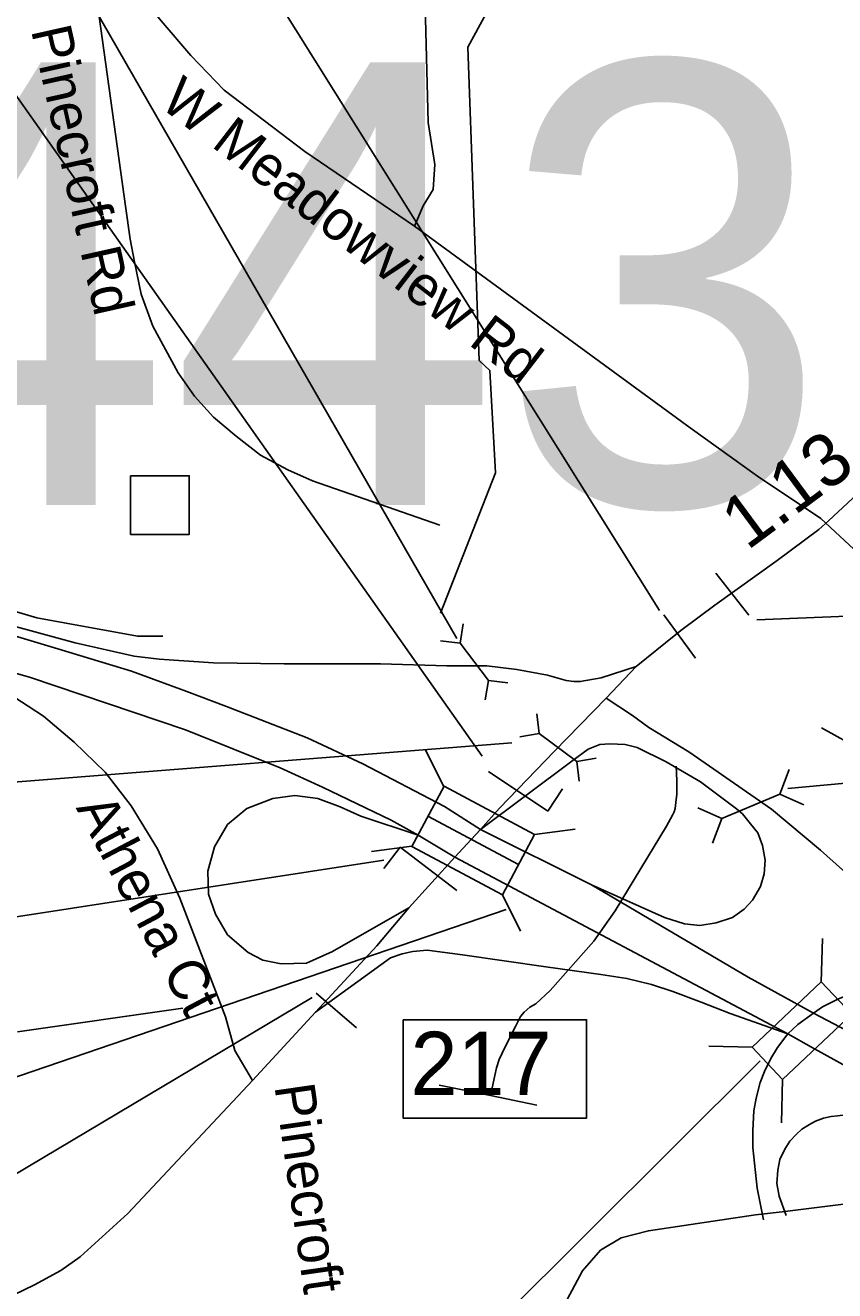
# Model space of a CAD drawing. Extents: x 1662474 to 1856135, y 779280 to 917889.
# Drawn here: x 1750377 to 1752296, y 834982 to 837982 of the extents above; entities that cross this region are included whole.
import ezdxf

# ---------------------------------------------------------------- set-up
doc = ezdxf.new("R2010")
doc.units = 0
for name, color, linetype in [('Exist Hydrographic Misc Water Feature', 7, 'Continuous'), ('Exist Road Non-System Structure Non-Sys Other Attributed CELL', 7, 'Continuous'), ('Exist Road Non-System Structure Non-Sys Other Number Label', 7, 'Continuous'), ('Exist Road Non-System Type 51', 7, 'Continuous'), ('Exist Road Non-System Type 51 Label', 7, 'Continuous'), ('Exist Road Primary Interstate Divided Center Attributed', 7, 'Continuous'), ('Exist Road Primary Interstate Interchange CELL', 7, 'Continuous'), ('Exist Road Primary Interstate Ramp 1 Lane Attributed', 7, 'Continuous'), ('Exist Road Primary Interstate Structure Culvert Number Label', 7, 'Continuous'), ('Exist Road Primary Interstate Structure Standard Bridge CELL', 7, 'Continuous'), ('Exist Road Primary Interstate Structure Standard Bridge Number Label', 7, 'Continuous'), ('Exist Road Secondary Mileage Tenths English Label', 7, 'Continuous'), ('Exist Road Secondary Structure Cantilever Sign CELL', 7, 'Continuous'), ('Exist Road Secondary Structure Culvert CELL', 7, 'Continuous'), ('Exist Road Secondary Structure Culvert Number Label', 7, 'Continuous'), ('Exist Road Secondary Structure Ovrhead Sign CELL', 7, 'Continuous'), ('Exist Road Secondary Structure Ovrhead Sign Number Label', 7, 'Continuous'), ('Exist Road Secondary Type 51 Attributed', 7, 'Continuous'), ('Exist Road Secondary Type 51 Undivided 4 Lane Attributed', 7, 'Continuous')]:
    doc.layers.add(name, color=color, linetype=linetype)

msp = doc.modelspace()

# ---------------------------------------------------------------- linework, layer by layer
at = {"layer": 'Exist Hydrographic Misc Water Feature'}
for p, q in [((1751357.4, 835469.8), (1751479.2, 835444.8)), ((1751479.2, 835444.8), (1751589.1, 835421.9))]:
    msp.add_line(p, q, dxfattribs=at)
for points in [[(1751360.8, 836588.7), (1751491.7, 836920.7), (1751477.8, 837163.9), (1751452.8, 837187.5), (1751425.7, 837929.9), (1751831.7, 838676.5), (1751958.8, 839008.7), (1752079.8, 839508.5), (1752584.9, 840095.5), (1752745.8, 840394.2), (1752812.7, 840471.6), (1752988.8, 840576.4), (1753482.8, 840773.1), (1753765.8, 840780.4), (1753973.7, 840743.3)], [(1751479.2, 835444.8), (1751493.8, 835510.7), (1751499.9, 835530.6), (1751514.1, 835560.5), (1751538.5, 835608.4), (1751546.7, 835624.3), (1751550.8, 835632.2), (1751559, 835642.2), (1751573.1, 835654), (1751587.1, 835661.9), (1751621.3, 835693.7), (1751724.3, 835811), (1751774.9, 835882.5), (1751896.5, 836083.6), (1751910.9, 836109.5), (1751915, 836117.5), (1751917, 836125.3), (1751919.1, 836139.4), (1751921.1, 836159.4), (1751921.5, 836179.4), (1751921.5, 836191.4), (1751919.9, 836225.4)]]:
    msp.add_lwpolyline(points, dxfattribs=at)
at = {"layer": 'Exist Road Non-System Structure Non-Sys Other Attributed CELL'}
msp.add_lwpolyline([(1750626.2, 836914), (1750765.2, 836914), (1750765.2, 836774.9), (1750626.2, 836774.9)], close=True, dxfattribs=at)
at = {"layer": 'Exist Road Non-System Type 51'}
for p, q in [((1752605.2, 836492.9), (1752262.8, 836812.9)), ((1750357.9, 835595.6), (1750750.1, 835651.8)), ((1752171.4, 835169.4), (1752107.6, 835162))]:
    msp.add_line(p, q, dxfattribs=at)
for points in [[(1751601.6, 838345.4), (1751417.6, 838209.2), (1751376.4, 838174), (1751346.5, 838134.1), (1751326.5, 838082.9), (1751325.2, 837997.9), (1751331.5, 837751.8), (1751347.5, 837651.8), (1751343.9, 837592.9), (1751320.2, 837554.1), (1751299.2, 837505.5)], [(1750615.2, 838094.2), (1750576.4, 838069), (1750556.5, 838045.4), (1750547.9, 838025.5), (1750551.5, 838002.9), (1750613.9, 837553.4), (1750625.2, 837475.1), (1750635.2, 837421.5), (1750651.5, 837344.4), (1750679.1, 837269.1), (1750738.9, 837157.8)], [(1751299.2, 837505.5), (1751038.9, 837682.7), (1750847.9, 837827.9), (1750769.1, 837910.5), (1750699, 837992.9), (1750615.2, 838094.2)], [(1752262.8, 836812.9), (1752112.6, 836912.9), (1751952.8, 837027.9), (1751299.2, 837505.5)], [(1750738.9, 837157.8), (1750777.8, 837102.9), (1750822.9, 837053), (1750876.1, 837007.9), (1750933.9, 836963), (1750999, 836927.9), (1751057.8, 836901.9), (1751359.1, 836796.6)], [(1752605.2, 836492.9), (1752525.1, 836392.7), (1752479, 836307.9), (1752457.8, 836280.6), (1752445.1, 836268), (1752427.6, 836260.4), (1752403.9, 836258.1), (1752361.4, 836263), (1752264.1, 836316.9)], [(1753072.6, 834988), (1752677.1, 835189.9), (1752616.6, 835211.4), (1752577.4, 835214.8), (1752531.2, 835214.8), (1752449.4, 835204.2), (1752171.4, 835169.4)], [(1752107.6, 835162), (1751854.1, 835124.2), (1751789, 835107.7), (1751740.1, 835078), (1751697.6, 835029.2), (1751594.5, 834837.6), (1751559.1, 834773.4), (1751516.6, 834726.9), (1751470.1, 834698.5), (1751413.1, 834684.1), (1751380.6, 834680.7)]]:
    msp.add_lwpolyline(points, dxfattribs=at)
at = {"layer": 'Exist Road Primary Interstate Divided Center Attributed'}
msp.add_line((1751395.1, 836010.3), (1752184.4, 835591.5), dxfattribs=at)
for points in [[(1751455.8, 836075.4), (1751370.2, 836130.2), (1751176.8, 836231), (1751044.8, 836292.7), (1750853.6, 836367.4), (1750759.3, 836403), (1750628.1, 836450.8), (1750453.9, 836503.8), (1750020.8, 836633.3)], [(1749914.7, 836559.4), (1750146.7, 836503.8), (1750283.2, 836465.6), (1750386.6, 836436.9), (1750756.3, 836311.8), (1750980.5, 836221.4), (1751081.3, 836176.3), (1751243.6, 836098), (1751307.9, 836061.8)], [(1751307.9, 836061.8), (1751395.1, 836010.3)], [(1751718.6, 835944.3), (1751455.8, 836075.4)], [(1752245, 835640.3), (1752230.9, 835647.9), (1752090.3, 835725.6), (1751718.6, 835944.3)], [(1753804, 834836.2), (1753731.4, 834866.1), (1753603.7, 834929.7), (1753446.3, 835009.7), (1753202.9, 835139.9), (1752944.3, 835277.9), (1752756.7, 835378.8), (1752710.6, 835396), (1752403.6, 835557.2), (1752245, 835640.3)], [(1752184.4, 835591.5), (1752240.2, 835559.5), (1752587, 835368.1), (1753024.2, 835128.6)]]:
    msp.add_lwpolyline(points, dxfattribs=at)
at = {"layer": 'Exist Road Primary Interstate Interchange CELL'}
msp.add_lwpolyline([(1751272.2, 835624.5), (1751707.2, 835624.5), (1751707.2, 835391.3), (1751272.2, 835391.3)], close=True, dxfattribs=at)
at = {"layer": 'Exist Road Primary Interstate Ramp 1 Lane Attributed'}
for points in [[(1751824.8, 836461.7), (1751741.8, 836435.2), (1751692.1, 836426.3), (1751676.9, 836426.2), (1751658.9, 836428.5), (1751614.6, 836441.8), (1751541.6, 836455.1), (1751470.8, 836463.9), (1751375.6, 836463.9), (1751218.5, 836468.4), (1750990.6, 836468.4), (1750822.4, 836470.6), (1750694, 836479.4), (1750634.3, 836486.1), (1750494.7, 836517.7), (1750355.7, 836556), (1750239.3, 836587.3), (1750020.8, 836633.3)], [(1749914.7, 836559.4), (1750111.1, 836489.9), (1750231.6, 836448.4), (1750331.1, 836401.9), (1750419.7, 836344.4), (1750492.7, 836282.4), (1750565.7, 836211.5), (1750627.7, 836131.8), (1750689.6, 836030), (1750742.7, 835912.6), (1750851.2, 835631.4), (1750873.3, 835551.7), (1750915.3, 835480.9)], [(1752841.3, 835537.1), (1752578.8, 835748.7), (1752425.9, 835880.2), (1752262.2, 836026.7), (1752145.8, 836123.7), (1751949.8, 836259.5), (1751855.1, 836317.7), (1751816.3, 836345.7), (1751753.8, 836386.6)], [(1751455.8, 836075.4), (1751672, 836237.9), (1751710.7, 836265.9), (1751738.7, 836276.7), (1751762.4, 836278.9), (1751799.1, 836276.7), (1751827.1, 836270.2), (1751896, 836235.8), (1751977.8, 836188.3), (1752063.1, 836124.2), (1752076.9, 836112.9), (1752096.3, 836089.2), (1752113.5, 836067.7), (1752124.3, 836037.5), (1752130.8, 836003), (1752128.6, 835970.7), (1752120, 835940.5), (1752100.6, 835908.2), (1752081.2, 835886.6), (1752053.2, 835867.2), (1752014.4, 835854.3), (1751975.7, 835847.8), (1751939.1, 835852.1), (1751891.7, 835867.2), (1751718.6, 835944.3)], [(1751286.1, 835889.5), (1751104.8, 835786), (1751043.1, 835758.8), (1750983.3, 835757), (1750939.7, 835766.1), (1750905.3, 835784.2), (1750856.3, 835825.9), (1750827.3, 835874.9), (1750811, 835922.1), (1750809.2, 835976.6), (1750825.5, 836034.6), (1750856.3, 836087.2), (1750901.7, 836125.4), (1750963.3, 836148.9), (1751015.9, 836156.2), (1751070.3, 836148.9), (1751122.9, 836129), (1751171.9, 836107.2), (1751307.9, 836061.8)], [(1751064.9, 835642.7), (1751242.6, 835771.5), (1751269.8, 835780.6), (1751295.2, 835786), (1751329.6, 835789.7), (1751413.1, 835778.8), (1751610.7, 835749.7), (1751741.3, 835731.6), (1751803, 835722.5), (1751861, 835708), (1751911.8, 835691.7), (1751978.9, 835666.3), (1752047.8, 835639.1), (1752184.4, 835591.5)], [(1752841.3, 835537.1), (1752687.2, 835619.4), (1752623.4, 835659), (1752557.7, 835687.8), (1752536, 835693.7), (1752516.1, 835697.4), (1752488.1, 835701.3), (1752461.7, 835703.8), (1752412.1, 835703.8), (1752378.4, 835697.7), (1752368.7, 835696.2), (1752336, 835686.9), (1752303.2, 835673.4), (1752267, 835655.1), (1752245, 835640.3)], [(1752245, 835640.3), (1752208.4, 835613.1), (1752184.4, 835591.5)], [(1752184.4, 835591.5), (1752160.2, 835559.1), (1752143.9, 835532.6), (1752128.8, 835502.1), (1752118.9, 835476), (1752109.2, 835438.5), (1752103.9, 835408.9), (1752101.3, 835362.4), (1752101.6, 835321.6), (1752111.6, 835225.4), (1752127, 835150.3)], [(1752180.2, 835160.7), (1752164.1, 835206.1), (1752158, 835236.5), (1752161, 835268.3), (1752165.7, 835293.3), (1752177, 835317.4), (1752189.5, 835336.6), (1752204, 835352.6), (1752217.7, 835364.8), (1752235.6, 835376.2), (1752250.2, 835384.3), (1752269.1, 835390.9), (1752287.1, 835395.2), (1752302.3, 835397.1), (1752321.7, 835399.5), (1752373.7, 835393), (1752430.1, 835377.8), (1752555.8, 835332.3), (1752649, 835295.4), (1752733.5, 835256.4), (1752850.5, 835195.7), (1753024.2, 835128.6)]]:
    msp.add_lwpolyline(points, dxfattribs=at)
at = {"layer": 'Exist Road Primary Interstate Structure Culvert Number Label'}
msp.add_line((1752184.4, 836172.5), (1754234.4, 836366.6), dxfattribs=at)
at = {"layer": 'Exist Road Primary Interstate Structure Standard Bridge CELL'}
for p, q in [((1751368.6, 836177.2), (1751325.7, 836263.7)), ((1751546, 835992.4), (1751331.2, 836106.9)), ((1751679.9, 836076.4), (1751584.1, 836063.9)), ((1751293.2, 836035.8), (1751197.5, 836023.2)), ((1751550.8, 835834.4), (1751507.9, 835920.9)), ((1752263.8, 835713.9), (1752266.7, 835816.8)), ((1751997, 835562.2), (1752099.8, 835559.4)), ((1752169.4, 835380.1), (1752172.2, 835482.9))]:
    msp.add_line(p, q, dxfattribs=at)
for points in [[(1751584.1, 836063.9), (1751369.3, 836178.4), (1751293.1, 836035.4), (1751507.9, 835920.9)], [(1752099.8, 835559.4), (1752263.5, 835714.3), (1752335.9, 835637.8), (1752172.2, 835482.9)]]:
    msp.add_lwpolyline(points, close=True, dxfattribs=at)
at = {"layer": 'Exist Road Primary Interstate Structure Standard Bridge Number Label'}
msp.add_line((1752118.8, 835527.5), (1749306.5, 832725.2), dxfattribs=at)
msp.add_lwpolyline([(1751516.3, 835885.9), (1750207.4, 835438.8), (1748962.2, 835177.3)], dxfattribs=at)
at = {"layer": 'Exist Road Secondary Structure Cantilever Sign CELL'}
for p, q in [((1751615.3, 836119.4), (1751474.9, 836212.7)), ((1751615.3, 836119.4), (1751650.4, 836172.2)), ((1751265, 836033.3), (1751226.6, 835982.8)), ((1751265, 836033.3), (1751399.3, 835931.2))]:
    msp.add_line(p, q, dxfattribs=at)
at = {"layer": 'Exist Road Secondary Structure Culvert CELL'}
for p, q in [((1751415, 836563.4), (1751407.4, 836517.4)), ((1751361, 836522.5), (1751407.4, 836517.4)), ((1751474.4, 836428.8), (1751407.4, 836517.4)), ((1751466.8, 836382.8), (1751474.4, 836428.8)), ((1751520.8, 836423.6), (1751474.4, 836428.8)), ((1751589.4, 836349.4), (1751595, 836303)), ((1751549.1, 836295), (1751595, 836303)), ((1751684.2, 836236.8), (1751595, 836303)), ((1751730.2, 836244.9), (1751684.2, 836236.8)), ((1751689.8, 836190.5), (1751684.2, 836236.8)), ((1752187.3, 836217.7), (1752165.3, 836159.2)), ((1752028.1, 836101.6), (1752165.3, 836159.2)), ((1752222.4, 836134), (1752165.3, 836159.2)), ((1751970.9, 836126.7), (1752028.1, 836101.6)), ((1752006.1, 836043.1), (1752028.1, 836101.6))]:
    msp.add_line(p, q, dxfattribs=at)
at = {"layer": 'Exist Road Secondary Structure Culvert Number Label'}
for p, q in [((1751399.7, 836528), (1750039, 838895.6)), ((1751459.4, 836249.3), (1750056.2, 838238)), ((1751529.8, 836280.7), (1749552.4, 836124.9)), ((1751226.8, 836002.5), (1749160.5, 835685))]:
    msp.add_line(p, q, dxfattribs=at)
at = {"layer": 'Exist Road Secondary Structure Ovrhead Sign CELL'}
for p, q in [((1752014.1, 836683.3), (1752092.3, 836583.9)), ((1751890.7, 836584.1), (1751965.3, 836482)), ((1751066.1, 835687.7), (1751162, 835605.3))]:
    msp.add_line(p, q, dxfattribs=at)
at = {"layer": 'Exist Road Secondary Structure Ovrhead Sign Number Label'}
for p, q in [((1751880, 836594.8), (1750130.7, 839388.8)), ((1752110.8, 836572.4), (1755963.1, 836737.5))]:
    msp.add_line(p, q, dxfattribs=at)
msp.add_lwpolyline([(1751056.4, 835677), (1750096.4, 835106.4), (1748682.6, 834756.1)], dxfattribs=at)
at = {"layer": 'Exist Road Secondary Type 51 Attributed'}
for p, q in [((1751286.1, 835889.5), (1751395.1, 836010.3)), ((1750915.3, 835480.9), (1751064.9, 835642.7))]:
    msp.add_line(p, q, dxfattribs=at)
for points in [[(1749710.1, 836781.9), (1750403.9, 836577.7), (1750642.9, 836534.2), (1750702.8, 836534.2)], [(1746184.9, 833617.4), (1746941.4, 833873.7), (1747230.6, 833959.6), (1748005.5, 834207.6), (1748811.7, 834474.5), (1749592.3, 834724.1), (1750254.7, 834934.6), (1750324.6, 834961), (1750398.5, 834996.1), (1750461, 835030), (1750506.3, 835062.9), (1750619.3, 835165.5), (1750915.3, 835480.9)]]:
    msp.add_lwpolyline(points, dxfattribs=at)
at = {"layer": 'Exist Road Secondary Type 51 Undivided 4 Lane Attributed'}
for points in [[(1751824.8, 836461.7), (1751918.6, 836537.9), (1751934.2, 836549.3), (1752011.4, 836607.5), (1752159.3, 836713.6), (1752257.7, 836786.5), (1752280.5, 836806.9), (1752371.6, 836892.1), (1752464.5, 837024.2), (1752533.9, 837098.9), (1752631.7, 837176.9), (1752736, 837286.2), (1752820.1, 837378.5), (1752879.8, 837451.7), (1752983, 837628), (1753153.9, 837950.9), (1753330.3, 838292.9), (1753754.1, 839101.4), (1753975.5, 839516.9), (1754307.7, 840094.4), (1754387.8, 840187.4), (1754449.9, 840261), (1754736.2, 840523.3), (1754968, 840754.9)], [(1751753.8, 836386.6), (1751824.8, 836461.7)], [(1751455.8, 836075.4), (1751500.8, 836126), (1751631.3, 836261.6), (1751753.8, 836386.6)], [(1751395.1, 836010.3), (1751433.7, 836052), (1751455.8, 836075.4)], [(1751064.9, 835642.7), (1751209.7, 835799.4), (1751286.1, 835889.5)]]:
    msp.add_lwpolyline(points, dxfattribs=at)

# ---------------------------------------------------------------- texts
at = {"layer": 'Exist Road Non-System Structure Non-Sys Other Number Label'}
msp.add_text('J443', height=1049.86, dxfattribs=at).set_placement((1749237.4, 836844.5))
at = {"layer": 'Exist Road Non-System Type 51 Label'}
for s, rotation, p in [('Pinecroft Rd', 282.604, (1750389.7, 837970.7)), ('W Meadowview Rd', 322.4059, (1750692.2, 837790.8)), ('Athena Ct', 297.8067, (1750495.7, 836126.9)), ('Pinecroft Rd', 278.1523, (1750966.9, 835467.4))]:
    msp.add_text(s, height=95, rotation=rotation, dxfattribs=at).set_placement(p)
at = {"layer": 'Exist Road Primary Interstate Interchange CELL'}
msp.add_text('217', height=150, dxfattribs=at).set_placement((1751289.8, 835446.1))
at = {"layer": 'Exist Road Secondary Mileage Tenths English Label'}
msp.add_text('1.13', height=125, rotation=36.5129, dxfattribs=at).set_placement((1752088.1, 836735.4))

doc.saveas('drawing.dxf')
